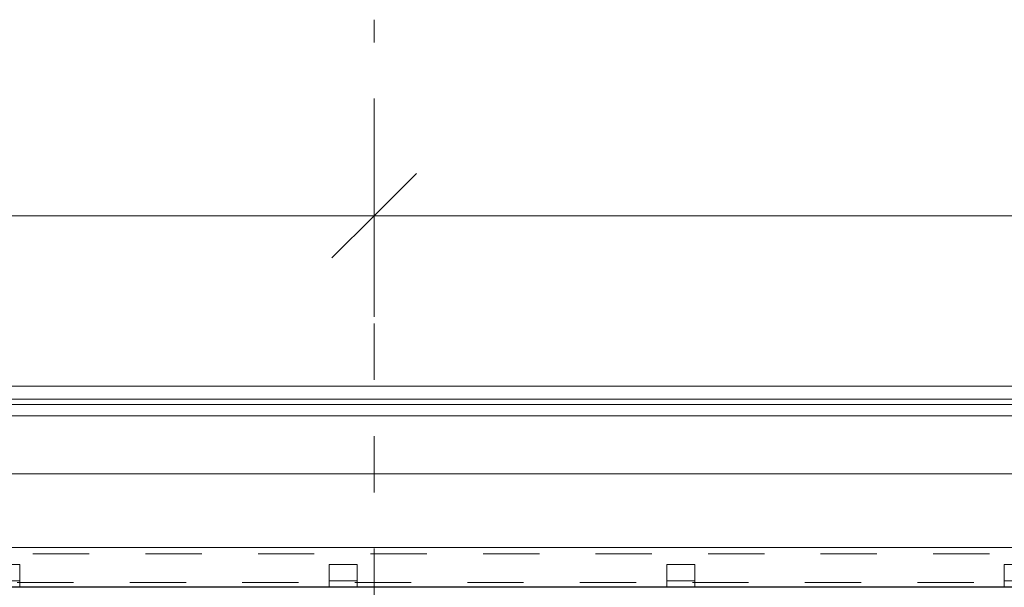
# Model space of a CAD drawing. Header units: metres. Extents: x -16.9 to 14.1, y -10.1 to 10.9.
# Tile 655 of 656: x -6.7 to -5, y 7.3 to 8.3. Entities that reach past the tile are written whole.
import ezdxf

# ---------------------------------------------------------------- set-up
doc = ezdxf.new("R2010")
doc.units = ezdxf.units.M
doc.linetypes.add('Ligne de quadrillage', pattern=[0.022225, 0.0127, -0.003175, 0.003175, -0.003175])
doc.linetypes.add('Tiret', pattern=[0.00635, 0.003175, -0.003175])
for name, color, linetype, lineweight in [('A-ANNO-DIMS', 211, 'Continuous', 9), ('A-ANNO-DIMS-75', 211, 'Continuous', 9), ('A-WALL', 113, 'Continuous', 25), ('S-BEAM', 12, 'Continuous', 18), ('S-BEAM-HDLN', 1, 'Tiret', 18), ('S-GRID', 1, 'Continuous', 9)]:
    doc.layers.add(name, color=color, linetype=linetype, lineweight=lineweight)
doc.styles.add('Arial_B_2', font='arialbd.ttf', dxfattribs={"height": 0.154762})
doc.dimstyles.new('Cotation_cm', dxfattribs={"dimscale": 0.3048, "dimtxt": 0.153039, "dimasz": 0.492126, "dimexe": 0.590551, "dimexo": 0.0625, "dimgap": 0.147638, "dimtad": 1, "dimdec": 0, "dimlfac": 100, "dimzin": 0, "dimdsep": 46, "dimtxsty": 'Arial_B_2', "dimblk1": 'OBLIQUE', "dimblk2": 'OBLIQUE', "dimsah": 1, "dimcen": 0.09, "dimazin": 0, "dimtfac": 1, "dimtdec": 4, "dimtix": 1, "dimtmove": 0, "dimatfit": 3, "dimfxl": 0.590551, "dimfxlon": 1, "dimtvp": 1, "dimtfill": 1, "dimtolj": 1, "dimtzin": 0, "dimarcsym": 2})

# ---------------------------------------------------------------- blocks, each defined once
blk = doc.blocks.new('DIMBLOCK6-PH R_1 PROJET toiture basse')
at = {"layer": 'A-ANNO-DIMS-75'}
for p, q in [((-9.1253, 7.9859), (-9.1253, 8.1659)), ((-6.0928, 7.9859), (-6.0928, 8.1659)), ((-9.1253, 7.9859), (-6.0928, 7.9859)), ((-9.1253, 7.9859), (-9.1253, 7.8059)), ((-6.0928, 7.9859), (-6.0928, 7.8059))]:
    blk.add_line(p, q, dxfattribs=at)
at = {"layer": 'A-ANNO-DIMS-75', "lineweight": 35}
for p, q in [((-9.1253, 7.9859), (-9.0503, 8.0609)), ((-6.0928, 7.9859), (-6.0178, 8.0609)), ((-9.1253, 7.9859), (-9.2003, 7.9109)), ((-6.0928, 7.9859), (-6.1678, 7.9109))]:
    blk.add_line(p, q, dxfattribs=at)
at = {"layer": 'A-ANNO-DIMS-75', "color": 0, "insert": (-7.784, 8.2294), "char_height": 0.15476, "width": 0.419764, "attachment_point": 1, "line_spacing_factor": 0.941778, "style": 'Arial_B_2', "bg_fill": 3, "box_fill_scale": 1.25, "bg_fill_color": 256, "bg_fill_true_color": 13158600, "bg_fill_transparency": 0}
blk.add_mtext('303', dxfattribs=at)
blk = doc.blocks.new('_Oblique')
at = {"color": 0, "linetype": 'ByBlock', "lineweight": -2}
blk.add_line((-0.5, -0.5), (0.5, 0.5), dxfattribs=at)
blk = doc.blocks.new('DIMBLOCK7-PH R_1 PROJET toiture basse')
at = {"layer": 'A-ANNO-DIMS-75'}
for p, q in [((-6.0928, 7.9859), (-6.0928, 8.1659)), ((1.8651, 7.9859), (1.8651, 8.1659)), ((-6.0928, 7.9859), (1.8651, 7.9859)), ((-6.0928, 7.9859), (-6.0928, 7.8059)), ((1.8651, 7.9859), (1.8651, 7.8059))]:
    blk.add_line(p, q, dxfattribs=at)
at = {"layer": 'A-ANNO-DIMS-75', "lineweight": 35}
for p, q in [((-6.0928, 7.9859), (-6.0178, 8.0609)), ((1.8651, 7.9859), (1.9401, 8.0609)), ((-6.0928, 7.9859), (-6.1678, 7.9109)), ((1.8651, 7.9859), (1.7901, 7.9109))]:
    blk.add_line(p, q, dxfattribs=at)
at = {"layer": 'A-ANNO-DIMS-75', "color": 0, "insert": (-2.2888, 8.2294), "char_height": 0.15476, "width": 0.419764, "attachment_point": 1, "line_spacing_factor": 0.941778, "style": 'Arial_B_2', "bg_fill": 3, "box_fill_scale": 1.25, "bg_fill_color": 256, "bg_fill_true_color": 13158600, "bg_fill_transparency": 0}
blk.add_mtext('796', dxfattribs=at)

msp = doc.modelspace()

# ---------------------------------------------------------------- linework, layer by layer
at = {"layer": 'A-WALL'}
msp.add_line((5.9551, 7.3253), (-8.7567, 7.3253), dxfattribs=at)
at = {"layer": 'S-BEAM'}
for p, q in [((-15.2166, 7.6829), (12.4571, 7.6829)), ((-15.2166, 7.6597), (12.4571, 7.6597)), ((-9.1095, 7.6503), (12.4571, 7.6503)), ((-9.0824, 7.6299), (6.0955, 7.6299)), ((-9.0783, 7.5269), (6.0684, 7.5269)), ((-9.0858, 7.3963), (6.068, 7.3963)), ((-15.1177, 7.3263), (12.2245, 7.3263)), ((-6.7228, 7.3263), (-6.7228, 7.3253)), ((-6.1728, 7.3263), (-6.1728, 7.3253)), ((-6.1228, 7.3263), (-6.1228, 7.3253)), ((-5.5728, 7.3263), (-5.5728, 7.3253)), ((-5.5228, 7.3263), (-5.5228, 7.3253)), ((-4.9728, 7.3263), (-4.9728, 7.3253))]:
    msp.add_line(p, q, dxfattribs=at)
at = {"layer": 'S-BEAM-HDLN'}
for p, q in [((-9.0992, 7.3849), (12.1728, 7.3849)), ((-6.7728, 7.3659), (-6.7228, 7.3659)), ((-6.7228, 7.3659), (-6.7228, 7.3368)), ((-6.1728, 7.3368), (-6.1728, 7.3659)), ((-6.1728, 7.3659), (-6.1228, 7.3659)), ((-6.1228, 7.3659), (-6.1228, 7.3368)), ((-5.5728, 7.3368), (-5.5728, 7.3659)), ((-5.5728, 7.3659), (-5.5228, 7.3659)), ((-5.5228, 7.3659), (-5.5228, 7.3368)), ((-4.9728, 7.3368), (-4.9728, 7.3659)), ((-4.9728, 7.3659), (-4.9228, 7.3659)), ((12.1728, 7.3339), (-15.0474, 7.3339)), ((-6.7228, 7.3368), (-6.7728, 7.3368)), ((-6.7228, 7.3368), (-6.7228, 7.3263)), ((-6.1228, 7.3368), (-6.1728, 7.3368)), ((-6.1728, 7.3368), (-6.1728, 7.3263)), ((-6.1228, 7.3368), (-6.1228, 7.3263)), ((-5.5228, 7.3368), (-5.5728, 7.3368)), ((-5.5728, 7.3368), (-5.5728, 7.3263)), ((-5.5228, 7.3368), (-5.5228, 7.3263)), ((-4.9228, 7.3368), (-4.9728, 7.3368)), ((-4.9728, 7.3368), (-4.9728, 7.3263))]:
    msp.add_line(p, q, dxfattribs=at)
at = {"layer": 'S-GRID', "linetype": 'Ligne de quadrillage'}
msp.add_line((-6.0928, -9.7059), (-6.0928, 8.3345), dxfattribs=at)

# ---------------------------------------------------------------- next in the draw order: dimensions: what is measured, and where the dimension line sits
at = {"layer": 'A-ANNO-DIMS'}
dim = msp.add_linear_dim(base=(-6.0928, 7.9859), p1=(-9.1253, 8.1659), p2=(-6.0928, 8.1659), dimstyle='Cotation_cm', override={"dimpost": '<>', "dimfxl": 3.032475}, dxfattribs=at)
dim.commit()
dim.dimension.update_dxf_attribs({"geometry": 'DIMBLOCK6-PH R_1 PROJET toiture basse', "text_midpoint": (-7.6091, 8.1099)})

# ---------------------------------------------------------------- next in the draw order: dimensions: what is measured, and where the dimension line sits
dim = msp.add_linear_dim(base=(1.8651, 7.9859), p1=(-6.0928, 8.1659), p2=(1.8651, 8.1659), dimstyle='Cotation_cm', override={"dimpost": '<>', "dimfxl": 7.95793}, dxfattribs=at)
dim.commit()
dim.dimension.update_dxf_attribs({"geometry": 'DIMBLOCK7-PH R_1 PROJET toiture basse', "text_midpoint": (-2.1139, 8.11)})

doc.saveas('drawing.dxf')
